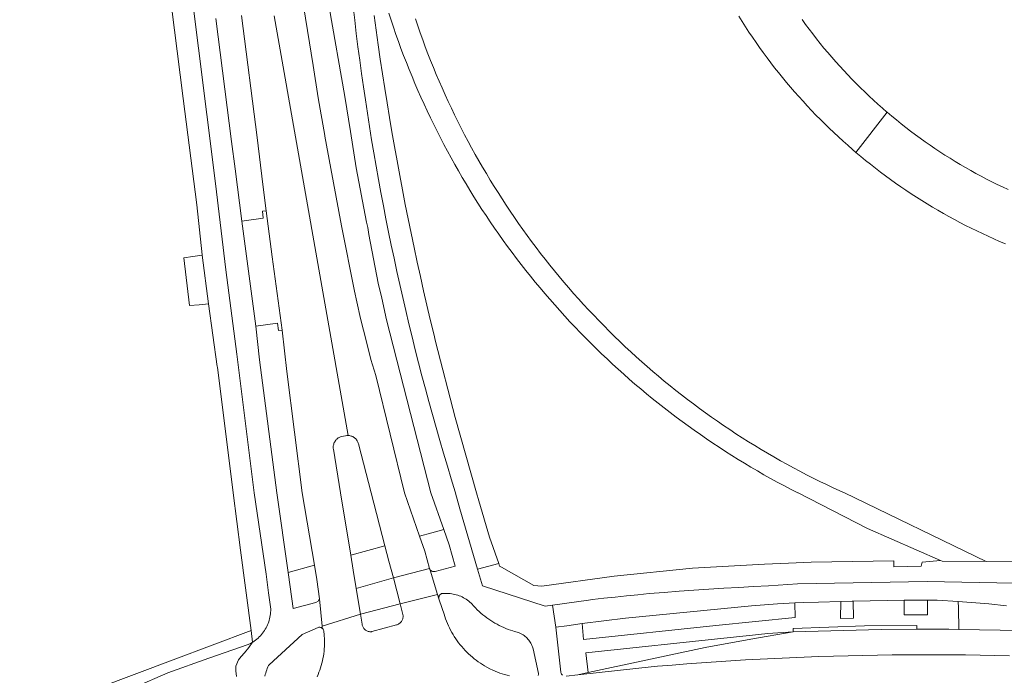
# Model space of a CAD drawing. Extents: x 146402 to 164798, y 455483 to 464134.
# Tile 326 of 575: x 158037 to 158151, y 460479 to 460555. Entities that reach past the tile are written whole.
import ezdxf

# ---------------------------------------------------------------- set-up
doc = ezdxf.new("R2010")
doc.units = 0
doc.header["$LTSCALE"] = 0.2
for name, color, linetype, lineweight in [('B-XX-VH-VERHARDING_ASFALT-GV', 252, 'CONTINUOUS', 18), ('B-XX-VH-VERHARDING_BETONSTRAATSTEEN-GV', 252, 'CONTINUOUS', 18), ('B-XX-VH-VERHARDING_STRAATBAKSTEEN-GV', 252, 'CONTINUOUS', 18), ('B-XX-VH-VERHARDING_TEGEL-GV', 252, 'CONTINUOUS', 18)]:
    doc.layers.add(name, color=color, linetype=linetype, lineweight=lineweight)

msp = doc.modelspace()

# ---------------------------------------------------------------- linework, layer by layer
at = {"layer": 'B-XX-VH-VERHARDING_ASFALT-GV'}
for points in [[(158054.58, 460559.124), (158056.285, 460545.691), (158057.849, 460533.374), (158058.489, 460527.567), (158058.49, 460527.561), (158059.213, 460521.906), (158060.224, 460514.665), (158060.236, 460514.568), (158062.086, 460500), (158062.936, 460493.378), (158064.134, 460484.051), (158064.307, 460482.705), (158064.354, 460482.734), (158064.511, 460482.839), (158064.663, 460482.951), (158064.811, 460483.069), (158064.953, 460483.192), (158065.091, 460483.322), (158065.222, 460483.458), (158065.348, 460483.599), (158065.467, 460483.745), (158065.58, 460483.896), (158065.687, 460484.052), (158065.787, 460484.212), (158065.88, 460484.376), (158065.966, 460484.544), (158066.045, 460484.716), (158066.117, 460484.89), (158066.181, 460485.068), (158066.237, 460485.248), (158066.286, 460485.43), (158066.327, 460485.615), (158066.361, 460485.801), (158066.386, 460485.988), (158066.403, 460486.176), (158066.413, 460486.364), (158066.414, 460486.553), (158066.174, 460488.432), (158065.899, 460490.582), (158064.491, 460500), (158062.483, 460516.062), (158061.238, 460525.858), (158060.011, 460535.846), (158057.045, 460559.577)], [(158057.045, 460559.577), (158060.011, 460535.846), (158061.238, 460525.858), (158062.483, 460516.062), (158064.491, 460500), (158065.899, 460490.582), (158066.174, 460488.432), (158066.414, 460486.553), (158066.413, 460486.364), (158066.403, 460486.176), (158066.386, 460485.988), (158066.361, 460485.801), (158066.327, 460485.615), (158066.286, 460485.43), (158066.237, 460485.248), (158066.181, 460485.068), (158066.117, 460484.89), (158066.045, 460484.716), (158065.966, 460484.544), (158065.88, 460484.376), (158065.787, 460484.212), (158065.687, 460484.052), (158065.58, 460483.896), (158065.467, 460483.745), (158065.348, 460483.599), (158065.222, 460483.458), (158065.091, 460483.322), (158064.953, 460483.192), (158064.811, 460483.069), (158064.663, 460482.951), (158064.511, 460482.839), (158064.354, 460482.734), (158064.307, 460482.705), (158063.895, 460482.095), (158063.394, 460481.498), (158063.012, 460481.069), (158062.678, 460480.687), (158062.392, 460479.947), (158062.368, 460479.399), (158062.443, 460478.742)], [(158066.835, 460555.277), (158075.383, 460506.653), (158075.427, 460506.651), (158075.527, 460506.641), (158075.626, 460506.624), (158075.723, 460506.598), (158075.818, 460506.565), (158075.91, 460506.524), (158075.998, 460506.476), (158076.082, 460506.421), (158076.162, 460506.36), (158076.236, 460506.293), (158076.305, 460506.22), (158076.368, 460506.141), (158076.425, 460506.058), (158076.475, 460505.971), (158076.517, 460505.88), (158076.552, 460505.786), (158076.58, 460505.689), (158078.059, 460500), (158079.649, 460493.887), (158080.113, 460492.103), (158080.617, 460490.155), (158084.807, 460491.239), (158084.26, 460493.246), (158083.657, 460494.989), (158081.924, 460500), (158078.58, 460513.59), (158078.007, 460515.459), (158077.495, 460517.494), (158076.81, 460520.227), (158076.377, 460522.157), (158076.103, 460523.381), (158074.625, 460530.929), (158073.387, 460537.581), (158072.692, 460541.332), (158072.681, 460541.391), (158071.894, 460545.791), (158071.325, 460549.527), (158070.01, 460557.67)], [(158073.18, 460556.26), (158074.998, 460545.939), (158075.638, 460541.886), (158076.305, 460537.665), (158077.499, 460531.389), (158077.649, 460530.767), (158077.783, 460529.923), (158078.878, 460524.312), (158079.274, 460522.557), (158079.836, 460520.063), (158084.951, 460500), (158086.46, 460495.76), (158087.095, 460493.977), (158087.788, 460491.533), (158085.453, 460490.914), (158085.391, 460490.898), (158085.327, 460490.891), (158085.262, 460490.891), (158085.199, 460490.899), (158085.136, 460490.915), (158085.076, 460490.939), (158085.02, 460490.97), (158084.968, 460491.008), (158084.921, 460491.051), (158084.9, 460491.076), (158085.727, 460488.244), (158085.872, 460487.749), (158085.912, 460488.118), (158086.192, 460488.362), (158087.192, 460488.342), (158087.372, 460488.321), (158087.551, 460488.291), (158087.728, 460488.254), (158087.903, 460488.209), (158088.076, 460488.156), (158088.247, 460488.096), (158088.415, 460488.028), (158088.58, 460487.953), (158088.741, 460487.87), (158088.899, 460487.781), (158089.052, 460487.685), (158089.201, 460487.582), (158089.345, 460487.472), (158089.485, 460487.357), (158089.619, 460487.235), (158089.747, 460487.107), (158089.87, 460486.974), (158089.945, 460486.887), (158090.14, 460486.679), (158090.341, 460486.476), (158090.548, 460486.279), (158090.76, 460486.087), (158090.977, 460485.902), (158091.199, 460485.723), (158091.427, 460485.55), (158091.659, 460485.384), (158091.895, 460485.224), (158092.136, 460485.071), (158092.381, 460484.924), (158092.63, 460484.785), (158092.883, 460484.653), (158093.14, 460484.527), (158093.4, 460484.409), (158093.663, 460484.299), (158093.929, 460484.196), (158094.198, 460484.1), (158094.47, 460484.012), (158094.663, 460483.954), (158095.099, 460483.832), (158095.509, 460483.64), (158095.635, 460483.563), (158095.758, 460483.478), (158095.875, 460483.388), (158095.988, 460483.291), (158096.095, 460483.188), (158096.196, 460483.08), (158096.291, 460482.966), (158096.38, 460482.847), (158096.463, 460482.724), (158096.539, 460482.596), (158096.608, 460482.465), (158096.669, 460482.33), (158096.723, 460482.192), (158096.77, 460482.051), (158096.799, 460481.949), (158097.412, 460479.089), (158097.415, 460479.026), (158097.411, 460478.964), (158097.398, 460478.902), (158097.378, 460478.843)], [(158100.205, 460478.877), (158100.16, 460478.92), (158100.12, 460478.97), (158100.086, 460479.024), (158100.06, 460479.082), (158100.041, 460479.142), (158100.03, 460479.205), (158100.028, 460479.228), (158099.43, 460484.455), (158099.042, 460487.006), (158098.214, 460486.89), (158090.926, 460489.241), (158090.363, 460491.162), (158088.308, 460498.174), (158087.829, 460499.997), (158087.828, 460500), (158087.783, 460500.146), (158087.324, 460501.63), (158086.872, 460503.116), (158086.428, 460504.605), (158085.992, 460506.095), (158085.563, 460507.589), (158085.142, 460509.084), (158084.729, 460510.581), (158084.324, 460512.081), (158083.926, 460513.583), (158083.536, 460515.086), (158083.154, 460516.592), (158082.78, 460518.099), (158082.413, 460519.609), (158082.054, 460521.12), (158081.703, 460522.633), (158081.36, 460524.148), (158081.024, 460525.665), (158080.696, 460527.184), (158080.377, 460528.704), (158080.065, 460530.225), (158079.76, 460531.749), (158079.464, 460533.274), (158079.176, 460534.8), (158078.895, 460536.328), (158078.622, 460537.857), (158078.357, 460539.388), (158078.1, 460540.92), (158077.851, 460542.453), (158077.61, 460543.988), (158077.377, 460545.523), (158077.151, 460547.06), (158076.934, 460548.598), (158076.724, 460550.138), (158076.523, 460551.678), (158076.329, 460553.219), (158076.143, 460554.761), (158075.966, 460556.304)], [(158075.966, 460556.304), (158076.143, 460554.761), (158076.329, 460553.219), (158076.523, 460551.678), (158076.724, 460550.138), (158076.934, 460548.598), (158077.151, 460547.06), (158077.377, 460545.523), (158077.61, 460543.988), (158077.851, 460542.453), (158078.1, 460540.92), (158078.357, 460539.388), (158078.622, 460537.857), (158078.895, 460536.328), (158079.176, 460534.8), (158079.464, 460533.274), (158079.76, 460531.749), (158080.065, 460530.225), (158080.377, 460528.704), (158080.696, 460527.184), (158081.024, 460525.665), (158081.36, 460524.148), (158081.703, 460522.633), (158082.054, 460521.12), (158082.413, 460519.609), (158082.78, 460518.099), (158083.154, 460516.592), (158083.536, 460515.086), (158083.926, 460513.583), (158084.324, 460512.081), (158084.729, 460510.581), (158085.142, 460509.084), (158085.563, 460507.589), (158085.992, 460506.095), (158086.428, 460504.605), (158086.872, 460503.116), (158087.324, 460501.63), (158087.783, 460500.146), (158087.828, 460500), (158087.829, 460499.997), (158088.308, 460498.174), (158090.363, 460491.162), (158092.824, 460491.828), (158091.752, 460494.877), (158090.527, 460499.076), (158090.264, 460500), (158087.768, 460508.751), (158085.501, 460517.562), (158085.289, 460518.438), (158084.892, 460520.097), (158084.504, 460521.758), (158084.123, 460523.42), (158083.75, 460525.085), (158083.385, 460526.751), (158083.028, 460528.419), (158082.679, 460530.089), (158082.337, 460531.76), (158082.003, 460533.433), (158081.677, 460535.107), (158081.359, 460536.783), (158081.049, 460538.461), (158080.747, 460540.139), (158080.453, 460541.82), (158080.166, 460543.501), (158079.887, 460545.184), (158079.617, 460546.868), (158079.354, 460548.554), (158079.099, 460550.24), (158078.852, 460551.928), (158078.613, 460553.617), (158078.381, 460555.307)], [(158080.08, 460555.595), (158080.349, 460554.767), (158080.627, 460553.942), (158080.911, 460553.119), (158081.204, 460552.299), (158081.503, 460551.481), (158081.811, 460550.667), (158082.126, 460549.855), (158082.448, 460549.046), (158082.778, 460548.24), (158083.115, 460547.438), (158083.459, 460546.638), (158083.811, 460545.841), (158084.17, 460545.048), (158084.536, 460544.258), (158084.91, 460543.472), (158085.291, 460542.689), (158085.679, 460541.909), (158086.074, 460541.134), (158086.476, 460540.361), (158086.885, 460539.593), (158087.302, 460538.828), (158087.725, 460538.067), (158088.155, 460537.31), (158088.593, 460536.558), (158089.037, 460535.809), (158089.488, 460535.064), (158089.946, 460534.323), (158090.41, 460533.587), (158090.882, 460532.855), (158091.36, 460532.127), (158091.844, 460531.404), (158092.336, 460530.685), (158092.834, 460529.971), (158093.338, 460529.262), (158093.849, 460528.557), (158094.367, 460527.856), (158094.891, 460527.161), (158095.421, 460526.47), (158095.957, 460525.785), (158096.5, 460525.104), (158097.049, 460524.428), (158097.604, 460523.758), (158098.166, 460523.092), (158098.733, 460522.432), (158099.307, 460521.777), (158099.886, 460521.127), (158100.472, 460520.482), (158101.063, 460519.843), (158101.66, 460519.21), (158102.264, 460518.582), (158102.872, 460517.959), (158103.487, 460517.342), (158104.107, 460516.731), (158104.732, 460516.126), (158105.364, 460515.526), (158106, 460514.932), (158106.642, 460514.344), (158107.29, 460513.762), (158107.943, 460513.186), (158108.601, 460512.616), (158109.264, 460512.052), (158109.933, 460511.494), (158110.606, 460510.942), (158111.285, 460510.397), (158111.968, 460509.857), (158112.657, 460509.324), (158113.35, 460508.798), (158114.048, 460508.278), (158114.751, 460507.764), (158115.459, 460507.257), (158116.171, 460506.756), (158116.888, 460506.262), (158117.609, 460505.774), (158118.335, 460505.293), (158119.065, 460504.819), (158119.8, 460504.351), (158120.538, 460503.891), (158121.282, 460503.437), (158122.029, 460502.989), (158122.78, 460502.549), (158123.535, 460502.116), (158124.294, 460501.69), (158125.057, 460501.27), (158125.824, 460500.858), (158126.595, 460500.453), (158127.369, 460500.054), (158127.476, 460500), (158127.479, 460499.999), (158135.543, 460495.892), (158143.97, 460492.188), (158144.186, 460492.093), (158149.279, 460492.055), (158132.848, 460499.999), (158132.845, 460500), (158132.33, 460500.234), (158131.55, 460500.595), (158130.774, 460500.963), (158130.001, 460501.339), (158129.231, 460501.722), (158128.465, 460502.112), (158127.703, 460502.509), (158126.944, 460502.913), (158126.19, 460503.324), (158125.439, 460503.742), (158124.692, 460504.168), (158123.949, 460504.6), (158123.21, 460505.039), (158122.475, 460505.485), (158121.744, 460505.937), (158121.018, 460506.397), (158120.296, 460506.863), (158119.578, 460507.336), (158118.865, 460507.816), (158118.156, 460508.302), (158117.452, 460508.795), (158116.752, 460509.294), (158116.057, 460509.8), (158115.367, 460510.312), (158114.682, 460510.831), (158114.001, 460511.356), (158113.326, 460511.887), (158112.655, 460512.425), (158111.99, 460512.968), (158111.329, 460513.518), (158110.674, 460514.074), (158110.023, 460514.637), (158109.378, 460515.205), (158108.739, 460515.779), (158108.105, 460516.359), (158107.476, 460516.945), (158106.853, 460517.537), (158106.235, 460518.135), (158105.623, 460518.738), (158105.016, 460519.347), (158104.415, 460519.962), (158103.82, 460520.582), (158103.231, 460521.207), (158102.647, 460521.839), (158102.07, 460522.475), (158101.498, 460523.117), (158100.933, 460523.764), (158100.373, 460524.417), (158099.82, 460525.074), (158099.272, 460525.737), (158098.731, 460526.405), (158098.196, 460527.078), (158097.668, 460527.755), (158097.146, 460528.438), (158096.63, 460529.125), (158096.12, 460529.818), (158095.617, 460530.515), (158095.121, 460531.216), (158094.631, 460531.922), (158094.147, 460532.633), (158093.671, 460533.348), (158093.201, 460534.068), (158092.737, 460534.792), (158092.281, 460535.52), (158091.831, 460536.253), (158091.388, 460536.989), (158090.952, 460537.73), (158090.523, 460538.475), (158090.101, 460539.223), (158089.685, 460539.976), (158089.277, 460540.732), (158088.876, 460541.492), (158088.482, 460542.256), (158088.095, 460543.024), (158087.715, 460543.795), (158087.343, 460544.569), (158086.977, 460545.347), (158086.62, 460546.129), (158086.269, 460546.913), (158085.925, 460547.701), (158085.589, 460548.492), (158085.26, 460549.287), (158084.939, 460550.084), (158084.625, 460550.884), (158084.319, 460551.687), (158084.02, 460552.493), (158083.728, 460553.301), (158083.444, 460554.113), (158083.168, 460554.927)], [(158065.751, 460478.779), (158065.789, 460478.963), (158065.835, 460479.144), (158065.889, 460479.324), (158065.95, 460479.502), (158066.019, 460479.676), (158066.095, 460479.848), (158066.178, 460480.016), (158066.218, 460480.09), (158070.043, 460483.592), (158071.93, 460484.427), (158071.992, 460484.439), (158072.056, 460484.443), (158072.119, 460484.439), (158072.182, 460484.427), (158072.242, 460484.408), (158072.3, 460484.381), (158072.353, 460484.347), (158072.378, 460484.327), (158072.356, 460484.562), (158072.064, 460487.721), (158071.914, 460487.452), (158071.636, 460487.318), (158069.026, 460486.632), (158068.665, 460489.139), (158068.427, 460490.8), (158067.111, 460500), (158065.129, 460515.439), (158064.689, 460519.306), (158063.077, 460531.503), (158062.29, 460537.558), (158061.883, 460540.732), (158060.055, 460554.982)], [(158063.03, 460555.31), (158064.831, 460541.159), (158065.522, 460535.73), (158065.894, 460532.698), (158066.592, 460527.357), (158067.757, 460518.86), (158068.278, 460514.076), (158070.069, 460500), (158071.482, 460491.64), (158071.765, 460489.965), (158072.064, 460487.721), (158072.356, 460484.562), (158076.806, 460485.979), (158076.322, 460488.933), (158075.972, 460491.064), (158075.688, 460492.797), (158074.505, 460500), (158073.67, 460505.087), (158073.662, 460505.147), (158073.655, 460505.249), (158073.656, 460505.351), (158073.665, 460505.453), (158073.682, 460505.553), (158073.707, 460505.652), (158073.74, 460505.749), (158073.78, 460505.842), (158073.827, 460505.933), (158073.881, 460506.019), (158073.942, 460506.101), (158074.008, 460506.178), (158074.081, 460506.249), (158074.159, 460506.315), (158074.242, 460506.374), (158074.33, 460506.427), (158074.421, 460506.472), (158074.516, 460506.51), (158074.613, 460506.541), (158075.08, 460506.624), (158075.231, 460506.648), (158075.383, 460506.653), (158066.835, 460555.277)], [(158153.322, 460492.023), (158149.279, 460492.055), (158144.186, 460492.093), (158143.97, 460492.188), (158141.858, 460491.999), (158141.746, 460491.528), (158138.575, 460491.432), (158138.565, 460492.134), (158129.008, 460491.993), (158126.361, 460491.872), (158123.587, 460491.738), (158120.814, 460491.595), (158118.041, 460491.444), (158115.269, 460491.286), (158106.181, 460490.35), (158097.798, 460489.214), (158096.877, 460489.28), (158093.127, 460491.416), (158092.929, 460491.528), (158092.824, 460491.828), (158090.363, 460491.162), (158090.926, 460489.241), (158098.214, 460486.89), (158099.042, 460487.006), (158103.215, 460487.588), (158103.684, 460487.646), (158104.995, 460487.801), (158106.306, 460487.948), (158107.619, 460488.088), (158108.932, 460488.219), (158110.246, 460488.343), (158110.26, 460488.344), (158111.984, 460488.483), (158113.708, 460488.615), (158115.433, 460488.738), (158117.159, 460488.853), (158118.885, 460488.961), (158120.611, 460489.06), (158122.339, 460489.152), (158124.066, 460489.235), (158127.412, 460489.475), (158142.428, 460489.757), (158152.51, 460489.543)], [(158152.51, 460489.543), (158142.428, 460489.757), (158127.412, 460489.475), (158124.066, 460489.235), (158122.339, 460489.152), (158120.611, 460489.06), (158118.885, 460488.961), (158117.159, 460488.853), (158115.433, 460488.738), (158113.708, 460488.615), (158111.984, 460488.483), (158110.26, 460488.344), (158110.246, 460488.343), (158108.932, 460488.219), (158107.619, 460488.088), (158106.306, 460487.948), (158104.995, 460487.801), (158103.684, 460487.646), (158103.215, 460487.588), (158099.042, 460487.006), (158099.43, 460484.455), (158100.725, 460484.629), (158102.481, 460484.868), (158107.503, 460485.484), (158122.111, 460486.927), (158125.11, 460487.17), (158127.12, 460487.26), (158128.121, 460487.298), (158129.865, 460487.349), (158132.419, 460487.431), (158132.429, 460487.431), (158133.754, 460487.465), (158133.884, 460487.468), (158139.781, 460487.579), (158139.788, 460487.579), (158142.458, 460487.577), (158142.47, 460487.577), (158143.588, 460487.587), (158146.032, 460487.442), (158149.579, 460487.156), (158151.64, 460486.935)], [(158094.062, 460478.814), (158093.782, 460478.885), (158093.503, 460478.964), (158093.228, 460479.05), (158092.954, 460479.144), (158092.684, 460479.246), (158092.416, 460479.355), (158092.152, 460479.471), (158092.143, 460479.475), (158091.783, 460479.647), (158091.431, 460479.834), (158091.18, 460479.977), (158090.933, 460480.128), (158090.691, 460480.284), (158090.452, 460480.448), (158090.219, 460480.618), (158089.99, 460480.795), (158089.766, 460480.978), (158089.548, 460481.166), (158089.334, 460481.361), (158089.126, 460481.562), (158088.924, 460481.769), (158088.728, 460481.981), (158088.537, 460482.198), (158088.353, 460482.42), (158088.175, 460482.648), (158088.003, 460482.88), (158087.838, 460483.117), (158087.679, 460483.359), (158087.527, 460483.604), (158087.382, 460483.854), (158087.244, 460484.108), (158087.113, 460484.366), (158086.989, 460484.627), (158086.872, 460484.891), (158086.763, 460485.159), (158086.661, 460485.429), (158086.567, 460485.703), (158086.489, 460485.95), (158086.258, 460486.624), (158085.872, 460487.749), (158085.727, 460488.244), (158081.395, 460487.146), (158081.676, 460486.062), (158081.68, 460486.053), (158081.708, 460485.968), (158081.728, 460485.88), (158081.74, 460485.791), (158081.745, 460485.702), (158081.741, 460485.612), (158081.73, 460485.523), (158081.71, 460485.436), (158081.683, 460485.35), (158081.648, 460485.267), (158081.607, 460485.188), (158081.558, 460485.113), (158081.503, 460485.042), (158081.441, 460484.977), (158081.374, 460484.917), (158081.302, 460484.863), (158081.226, 460484.817), (158081.146, 460484.777), (158081.062, 460484.744), (158080.976, 460484.719), (158078.143, 460483.935), (158078.074, 460483.927), (158077.985, 460483.924), (158077.896, 460483.928), (158077.807, 460483.941), (158077.72, 460483.961), (158077.635, 460483.99), (158077.553, 460484.025), (158077.475, 460484.068), (158077.4, 460484.118), (158077.331, 460484.174), (158077.266, 460484.236), (158077.208, 460484.304), (158077.156, 460484.376), (158077.11, 460484.453), (158077.071, 460484.534), (158077.04, 460484.618), (158077.017, 460484.704), (158077.001, 460484.792), (158076.806, 460485.979), (158072.356, 460484.562), (158072.378, 460484.327), (158072.402, 460484.306), (158072.446, 460484.26), (158072.483, 460484.209), (158072.514, 460484.153), (158072.537, 460484.094), (158072.552, 460484.037), (158072.608, 460483.543), (158072.639, 460483.046), (158072.645, 460482.768), (158072.643, 460482.49), (158072.633, 460482.212), (158072.616, 460481.934), (158072.59, 460481.657), (158072.556, 460481.381), (158072.514, 460481.106), (158072.465, 460480.832), (158072.407, 460480.56), (158072.342, 460480.29), (158072.269, 460480.021), (158072.189, 460479.755), (158072.1, 460479.491), (158072.005, 460479.23), (158071.901, 460478.972), (158071.791, 460478.717)], [(158062.443, 460478.742), (158062.368, 460479.399), (158062.392, 460479.947), (158062.678, 460480.687), (158063.012, 460481.069), (158063.394, 460481.498), (158063.895, 460482.095), (158064.307, 460482.705), (158064.064, 460482.565), (158063.812, 460482.44), (158059.251, 460480.847), (158054.487, 460479.184), (158050.611, 460477.459)], [(158151.988, 460481.139), (158150.288, 460481.18), (158148.588, 460481.214), (158146.888, 460481.239), (158145.188, 460481.256), (158143.488, 460481.266), (158141.787, 460481.267), (158140.087, 460481.26), (158138.387, 460481.245), (158136.687, 460481.223), (158134.986, 460481.192), (158133.287, 460481.153), (158131.587, 460481.107), (158129.887, 460481.052), (158128.188, 460480.99), (158126.489, 460480.919), (158124.791, 460480.84), (158123.093, 460480.753), (158121.395, 460480.659), (158119.698, 460480.556), (158118.001, 460480.446), (158116.305, 460480.327), (158114.609, 460480.201), (158112.914, 460480.066), (158111.22, 460479.923), (158110.836, 460479.89), (158101.993, 460478.917), (158100.621, 460478.766)]]:
    msp.add_lwpolyline(points, dxfattribs=at)
for points in [[(158084.817, 460491.213), (158084.807, 460491.239), (158080.617, 460490.155), (158081.395, 460487.146), (158085.727, 460488.244), (158084.9, 460491.076), (158084.88, 460491.101), (158084.845, 460491.155)], [(158081.395, 460487.146), (158080.617, 460490.155), (158076.322, 460488.933), (158076.806, 460485.979)]]:
    msp.add_lwpolyline(points, close=True, dxfattribs=at)
at = {"layer": 'B-XX-VH-VERHARDING_BETONSTRAATSTEEN-GV'}
for points in [[(158075.427, 460506.651), (158075.383, 460506.653), (158075.231, 460506.648), (158075.08, 460506.624), (158074.613, 460506.541), (158074.516, 460506.51), (158074.421, 460506.472), (158074.33, 460506.427), (158074.242, 460506.374), (158074.159, 460506.315), (158074.081, 460506.249), (158074.008, 460506.178), (158073.942, 460506.101), (158073.881, 460506.019), (158073.827, 460505.933), (158073.78, 460505.842), (158073.74, 460505.749), (158073.707, 460505.652), (158073.682, 460505.553), (158073.665, 460505.453), (158073.656, 460505.351), (158073.655, 460505.249), (158073.662, 460505.147), (158073.67, 460505.087), (158074.505, 460500), (158075.688, 460492.797), (158079.649, 460493.887), (158078.059, 460500), (158076.58, 460505.689), (158076.552, 460505.786), (158076.517, 460505.88), (158076.475, 460505.971), (158076.425, 460506.058), (158076.368, 460506.141), (158076.305, 460506.22), (158076.236, 460506.293), (158076.162, 460506.36), (158076.082, 460506.421), (158075.998, 460506.476), (158075.91, 460506.524), (158075.818, 460506.565), (158075.723, 460506.598), (158075.626, 460506.624), (158075.527, 460506.641)], [(158081.676, 460486.062), (158081.395, 460487.146), (158076.806, 460485.979), (158077.001, 460484.792), (158077.017, 460484.704), (158077.04, 460484.618), (158077.071, 460484.534), (158077.11, 460484.453), (158077.156, 460484.376), (158077.208, 460484.304), (158077.266, 460484.236), (158077.331, 460484.174), (158077.4, 460484.118), (158077.475, 460484.068), (158077.553, 460484.025), (158077.635, 460483.99), (158077.72, 460483.961), (158077.807, 460483.941), (158077.896, 460483.928), (158077.985, 460483.924), (158078.074, 460483.927), (158078.143, 460483.935), (158080.976, 460484.719), (158081.062, 460484.744), (158081.146, 460484.777), (158081.226, 460484.817), (158081.302, 460484.863), (158081.374, 460484.917), (158081.441, 460484.977), (158081.503, 460485.042), (158081.558, 460485.113), (158081.607, 460485.188), (158081.648, 460485.267), (158081.683, 460485.35), (158081.71, 460485.436), (158081.73, 460485.523), (158081.741, 460485.612), (158081.745, 460485.702), (158081.74, 460485.791), (158081.728, 460485.88), (158081.708, 460485.968), (158081.68, 460486.053)], [(158141.247, 460484.215), (158141.256, 460484.663), (158135.185, 460484.614), (158126.905, 460484.309), (158126.93, 460483.908), (158137.09, 460484.194)]]:
    msp.add_lwpolyline(points, close=True, dxfattribs=at)
msp.add_lwpolyline([(158156.279, 460483.991), (158150.899, 460484.1), (158146.098, 460484.196), (158144.935, 460484.219), (158141.247, 460484.215), (158137.09, 460484.194), (158126.93, 460483.908), (158122.03, 460483.046), (158116.718, 460482.096), (158104.273, 460479.438), (158103.177, 460479.188), (158101.993, 460478.917), (158110.836, 460479.89), (158111.22, 460479.923), (158112.914, 460480.066), (158114.609, 460480.201), (158116.305, 460480.327), (158118.001, 460480.446), (158119.698, 460480.556), (158121.395, 460480.659), (158123.093, 460480.753), (158124.791, 460480.84), (158126.489, 460480.919), (158128.188, 460480.99), (158129.887, 460481.052), (158131.587, 460481.107), (158133.287, 460481.153), (158134.986, 460481.192), (158136.687, 460481.223), (158138.387, 460481.245), (158140.087, 460481.26), (158141.787, 460481.267), (158143.488, 460481.266), (158145.188, 460481.256), (158146.888, 460481.239), (158148.588, 460481.214), (158150.288, 460481.18), (158151.988, 460481.139)], dxfattribs=at)
at = {"layer": 'B-XX-VH-VERHARDING_STRAATBAKSTEEN-GV'}
for points in [[(158120.626, 460555.238), (158121.012, 460554.62), (158121.403, 460554.007), (158121.802, 460553.398), (158122.207, 460552.793), (158122.619, 460552.194), (158123.037, 460551.598), (158123.462, 460551.007), (158123.893, 460550.421), (158124.331, 460549.84), (158124.775, 460549.264), (158125.225, 460548.692), (158125.682, 460548.125), (158126.145, 460547.564), (158126.614, 460547.008), (158127.089, 460546.456), (158127.57, 460545.911), (158128.057, 460545.37), (158128.55, 460544.835), (158129.049, 460544.305), (158129.554, 460543.781), (158130.064, 460543.262), (158130.58, 460542.749), (158131.102, 460542.242), (158131.629, 460541.74), (158132.162, 460541.244), (158132.7, 460540.755), (158133.243, 460540.271), (158133.792, 460539.793), (158134.186, 460539.456), (158137.81, 460544.096), (158137.781, 460544.121), (158137.256, 460544.575), (158136.736, 460545.036), (158136.221, 460545.502), (158135.712, 460545.975), (158135.208, 460546.453), (158134.71, 460546.937), (158134.217, 460547.426), (158133.73, 460547.922), (158133.249, 460548.422), (158132.774, 460548.929), (158132.304, 460549.441), (158131.841, 460549.958), (158131.383, 460550.481), (158130.931, 460551.008), (158130.486, 460551.541), (158130.047, 460552.079), (158129.613, 460552.622), (158129.187, 460553.17), (158128.766, 460553.723), (158128.352, 460554.281), (158127.945, 460554.843)], [(158151.807, 460535.155), (158151.178, 460535.448), (158150.552, 460535.748), (158149.93, 460536.056), (158149.311, 460536.37), (158148.696, 460536.692), (158148.084, 460537.021), (158147.477, 460537.357), (158146.873, 460537.7), (158146.273, 460538.05), (158145.678, 460538.407), (158145.086, 460538.77), (158144.499, 460539.141), (158143.916, 460539.518), (158143.338, 460539.902), (158142.764, 460540.292), (158142.194, 460540.689), (158141.629, 460541.093), (158141.069, 460541.503), (158140.513, 460541.919), (158139.963, 460542.342), (158139.417, 460542.771), (158138.876, 460543.207), (158138.341, 460543.648), (158137.81, 460544.096), (158134.186, 460539.456), (158134.744, 460538.988), (158135.306, 460538.527), (158135.874, 460538.072), (158136.447, 460537.623), (158137.025, 460537.181), (158137.607, 460536.745), (158138.194, 460536.315), (158138.786, 460535.892), (158139.383, 460535.475), (158139.984, 460535.065), (158140.589, 460534.661), (158141.199, 460534.265), (158141.814, 460533.875), (158142.432, 460533.491), (158143.055, 460533.115), (158143.682, 460532.745), (158144.313, 460532.383), (158144.948, 460532.027), (158145.586, 460531.678), (158146.229, 460531.337), (158146.875, 460531.002), (158147.525, 460530.674), (158148.178, 460530.354), (158148.835, 460530.041), (158149.495, 460529.735), (158150.159, 460529.437), (158150.826, 460529.145), (158151.496, 460528.861)]]:
    msp.add_lwpolyline(points, dxfattribs=at)
at = {"layer": 'B-XX-VH-VERHARDING_TEGEL-GV'}
for points in [[(158066.592, 460527.357), (158065.894, 460532.698), (158065.447, 460532.64), (158065.555, 460531.836), (158063.077, 460531.503), (158064.689, 460519.306), (158067.195, 460519.67), (158067.317, 460518.803), (158067.757, 460518.86)], [(158059.213, 460521.906), (158058.49, 460527.561), (158057.411, 460527.405), (158056.347, 460527.251), (158056.999, 460521.701), (158058.115, 460521.804)], [(158087.095, 460493.977), (158086.46, 460495.76), (158085.058, 460495.375), (158083.657, 460494.989), (158084.26, 460493.246), (158084.807, 460491.239), (158084.817, 460491.213), (158084.845, 460491.155), (158084.88, 460491.101), (158084.9, 460491.076), (158084.921, 460491.051), (158084.968, 460491.008), (158085.02, 460490.97), (158085.076, 460490.939), (158085.136, 460490.915), (158085.199, 460490.899), (158085.262, 460490.891), (158085.327, 460490.891), (158085.391, 460490.898), (158085.453, 460490.914), (158087.788, 460491.533)], [(158080.113, 460492.103), (158079.649, 460493.887), (158075.688, 460492.797), (158075.972, 460491.064), (158076.322, 460488.933), (158080.617, 460490.155)], [(158071.765, 460489.965), (158071.482, 460491.64), (158068.427, 460490.8), (158068.665, 460489.139), (158069.026, 460486.632), (158071.636, 460487.318), (158071.914, 460487.452), (158072.064, 460487.721)]]:
    msp.add_lwpolyline(points, close=True, dxfattribs=at)
for points in [[(158100.621, 460478.766), (158101.993, 460478.917), (158103.177, 460479.188), (158102.908, 460481.498), (158119.63, 460483.264), (158121.457, 460483.434), (158123.977, 460483.718), (158126.93, 460483.908), (158126.905, 460484.309), (158135.185, 460484.614), (158141.256, 460484.663), (158141.247, 460484.215), (158144.935, 460484.219), (158146.098, 460484.196), (158146.081, 460486.701), (158146.032, 460487.442), (158143.588, 460487.587), (158142.47, 460487.577), (158142.472, 460485.893), (158139.766, 460485.882), (158139.781, 460487.579), (158133.884, 460487.468), (158133.89, 460485.494), (158132.398, 460485.457), (158132.419, 460487.431), (158129.865, 460487.349), (158128.121, 460487.298), (158127.12, 460487.26), (158127.162, 460485.556), (158117.958, 460484.66), (158102.654, 460483.035), (158102.481, 460484.868), (158100.725, 460484.629), (158099.43, 460484.455), (158100.028, 460479.228), (158100.03, 460479.205), (158100.041, 460479.142), (158100.06, 460479.082), (158100.086, 460479.024), (158100.12, 460478.97), (158100.16, 460478.92), (158100.205, 460478.877)], [(158050.611, 460477.459), (158054.487, 460479.184), (158059.251, 460480.847), (158063.812, 460482.44), (158064.064, 460482.565), (158064.307, 460482.705), (158064.134, 460484.051), (158055.123, 460480.663), (158037.347, 460473.978)]]:
    msp.add_lwpolyline(points, dxfattribs=at)

doc.saveas('drawing.dxf')
